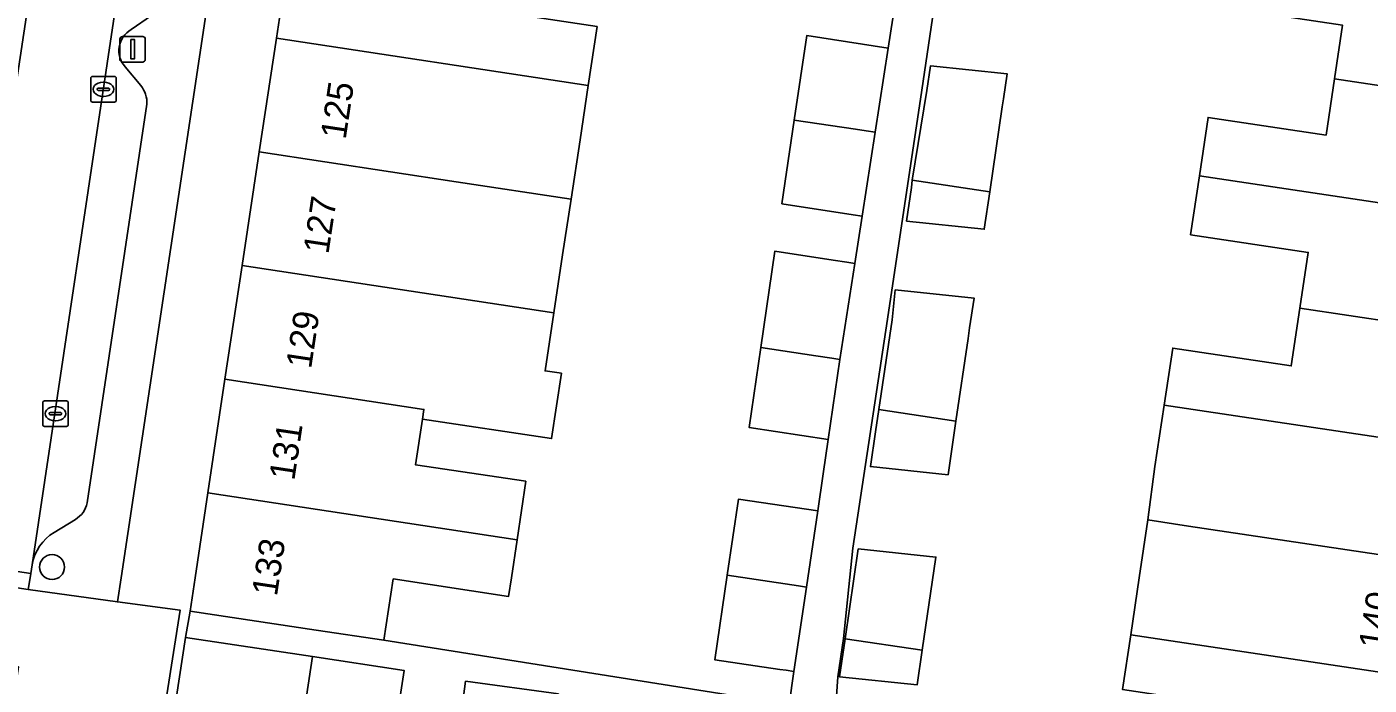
# Model space of a CAD drawing. Extents: x 163008 to 163854, y 382777 to 383982.
# Drawn here: x 163614.8 to 163667.4, y 383245.8 to 383271.6 of the extents above; entities that cross this region are included whole.
import ezdxf

# ---------------------------------------------------------------- set-up
doc = ezdxf.new("R2010")
doc.units = 0
for name, color, linetype in [('IMGEO_Boom', 7, 'Continuous'), ('IMGEO_Erf', 7, 'Continuous'), ('IMGEO_Kolk', 7, 'Continuous'), ('IMGEO_Lichtmast', 7, 'Continuous'), ('IMGEO_Pand', 7, 'Continuous'), ('IMGEO_Pand_nummerreeks', 7, 'Continuous'), ('IMGEO_Parkeervlak_open', 7, 'Continuous'), ('IMGEO_Rijbaan_lokaal_open', 7, 'Continuous'), ('IMGEO_Voetpad_open', 7, 'Continuous')]:
    doc.layers.add(name, color=color, linetype=linetype)

msp = doc.modelspace()

# ---------------------------------------------------------------- linework, layer by layer
at = {"layer": 'IMGEO_Boom'}
msp.add_circle((163615.787, 383250.425), 0.489, dxfattribs=at)
at = {"layer": 'IMGEO_Erf'}
for points in [[(163625.915, 383280.05), (163626.586, 383284.503), (163627.256, 383288.957), (163627.927, 383293.411), (163628.598, 383297.865), (163629.269, 383302.324), (163629.986, 383307.085), (163627.135, 383307.514), (163618.487, 383250), (163618.346, 383249.06), (163620.803, 383248.742), (163620.284, 383245.414), (163620.668, 383245.357), (163621.015, 383247.666), (163621.194, 383248.7), (163621.39, 383250), (163621.892, 383253.327), (163622.562, 383257.78), (163623.232, 383262.235), (163623.903, 383266.688), (163624.574, 383271.142), (163625.244, 383275.595)], [(163649.495, 383265.576), (163650.061, 383269.088), (163650.212, 383270.063), (163653.211, 383269.747), (163653.067, 383268.771), (163653.019, 383268.448), (163652.529, 383265.12), (163652.313, 383263.657), (163649.271, 383263.977), (163649.466, 383265.296)], [(163651.204, 383256.142), (163650.894, 383254.04), (163647.853, 383254.36), (163648.054, 383255.723), (163648.183, 383256.597), (163648.701, 383260.115), (163648.824, 383261.284), (163651.915, 383260.959), (163651.743, 383259.795), (163651.682, 383259.377)], [(163649.88, 383247.164), (163649.68, 383245.808), (163646.638, 383246.128), (163646.638, 383246.13), (163646.858, 383247.619), (163647.377, 383251.138), (163650.419, 383250.818)]]:
    msp.add_lwpolyline(points, close=True, dxfattribs=at)
for points in [[(163637.142, 383271.595), (163636.796, 383269.296), (163636.474, 383267.161), (163636.124, 383264.842), (163635.793, 383262.657), (163635.451, 383260.389), (163635.108, 383258.112), (163635.747, 383258.016), (163635.362, 383255.456), (163630.298, 383256.218), (163630.029, 383254.428), (163634.348, 383253.784), (163634.007, 383251.497), (163633.784, 383250), (163633.676, 383249.277), (163629.155, 383249.958), (163628.784, 383247.565), (163644.672, 383245.046), (163644.859, 383246.335), (163644.55, 383246.381), (163644.304, 383246.417), (163641.755, 383246.793), (163642.244, 383250.113), (163642.681, 383253.082), (163645.787, 383252.624), (163646.002, 383254.084), (163646.198, 383255.416), (163643.096, 383255.896), (163643.556, 383259.024), (163644.113, 383262.803), (163646.394, 383262.45), (163646.929, 383262.367), (163647.244, 383262.318), (163647.531, 383264.172), (163647.179, 383264.226), (163644.386, 383264.658), (163644.869, 383267.936), (163645.356, 383271.243), (163648.55, 383270.749), (163653.627, 383303.427)], [(163670.3, 383298.582), (163665.839, 383299.251), (163666.207, 383301.704), (163654.924, 383303.349), (163654.815, 383303.364), (163652.783, 383288.887), (163651.472, 383279.957), (163649.867, 383269.108), (163648.518, 383260.134), (163647.168, 383251.16), (163646.796, 383247.628), (163646.572, 383246.132), (163646.459, 383244.42)], [(163657.732, 383245.634), (163658.054, 383247.777), (163658.388, 383250), (163658.729, 383252.27), (163659.002, 383254.363), (163659.363, 383256.77), (163659.698, 383259.004), (163664.346, 383258.307), (163664.685, 383260.568), (163665.012, 383262.748), (163660.398, 383263.44), (163660.745, 383265.752), (163661.088, 383268.041), (163665.71, 383267.348), (163666.041, 383269.554), (163666.356, 383271.65)]]:
    msp.add_lwpolyline(points, dxfattribs=at)
at = {"layer": 'IMGEO_Kolk'}
for p, q in [((163617.299, 383268.717), (163617.299, 383269.569)), ((163617.374, 383269.643), (163618.226, 383269.643)), ((163617.787, 383269.423), (163617.812, 383269.423)), ((163618.3, 383269.569), (163618.3, 383268.717)), ((163617.558, 383269.137), (163617.558, 383269.149)), ((163617.996, 383269.1), (163617.598, 383269.1)), ((163617.601, 383269.186), (163617.999, 383269.186)), ((163617.81, 383268.863), (163617.785, 383268.863)), ((163618.042, 383269.149), (163618.042, 383269.137)), ((163618.226, 383268.643), (163617.374, 383268.643)), ((163615.418, 383256.008), (163615.418, 383256.86)), ((163615.493, 383256.934), (163616.345, 383256.934)), ((163615.906, 383256.714), (163615.931, 383256.714)), ((163616.419, 383256.86), (163616.419, 383256.008)), ((163615.677, 383256.428), (163615.677, 383256.44)), ((163616.115, 383256.391), (163615.717, 383256.391)), ((163615.72, 383256.477), (163616.118, 383256.477)), ((163615.929, 383256.154), (163615.904, 383256.154)), ((163616.161, 383256.44), (163616.161, 383256.428)), ((163616.345, 383255.934), (163615.493, 383255.934))]:
    msp.add_line(p, q, dxfattribs=at)
for points in [[(163617.299, 383268.717), (163617.299, 383269.569)], [(163617.374, 383269.643), (163618.226, 383269.643)], [(163618.3, 383269.569), (163618.3, 383268.717)], [(163618.226, 383268.643), (163617.374, 383268.643)], [(163615.418, 383256.008), (163615.418, 383256.86)], [(163615.493, 383256.934), (163616.345, 383256.934)], [(163616.419, 383256.86), (163616.419, 383256.008)], [(163616.345, 383255.934), (163615.493, 383255.934)]]:
    msp.add_lwpolyline(points, dxfattribs=at)
for centre, radius, start, end in [((163617.376, 383269.567), 0.0765, 91.552, 178.448), ((163617.376, 383269.567), 0.0765, 91.552, 178.448), ((163618.224, 383269.567), 0.0765, 1.552, 88.448), ((163618.224, 383269.567), 0.0765, 1.552, 88.448), ((163617.376, 383268.719), 0.0765, 181.552, 268.448), ((163617.376, 383268.719), 0.0765, 181.552, 268.448), ((163617.598, 383269.146), 0.0403, 85.8775, 175.7526), ((163617.595, 383269.136), 0.0366, 178.938, 274.7102), ((163617.999, 383269.143), 0.043, 264.8664, 352.4533), ((163618.003, 383269.148), 0.0386, 1.7309, 96.639), ((163618.224, 383268.719), 0.0765, 271.552, 358.448), ((163618.224, 383268.719), 0.0765, 271.552, 358.448), ((163615.495, 383256.858), 0.0765, 91.552, 178.448), ((163615.495, 383256.858), 0.0765, 91.552, 178.448), ((163616.343, 383256.858), 0.0765, 1.552, 88.448), ((163616.343, 383256.858), 0.0765, 1.552, 88.448), ((163615.717, 383256.437), 0.0403, 85.8775, 175.7526), ((163615.714, 383256.427), 0.0366, 178.938, 274.7102), ((163616.118, 383256.434), 0.043, 264.8664, 352.4533), ((163616.122, 383256.439), 0.0386, 1.7309, 96.639), ((163615.495, 383256.01), 0.0765, 181.552, 268.448), ((163615.495, 383256.01), 0.0765, 181.552, 268.448), ((163616.343, 383256.01), 0.0765, 271.552, 358.448), ((163616.343, 383256.01), 0.0765, 271.552, 358.448)]:
    msp.add_arc(centre, radius, start, end, dxfattribs=at)
for centre, major_axis, ratio, start_param, end_param in [((163617.786, 383269.143), (-0.387, 0.002), 0.722429, 4.712389, 7.853982), ((163617.811, 383269.143), (-0.39, 0.002), 0.717154, 1.570796, 4.712389), ((163615.905, 383256.434), (-0.387, 0.002), 0.722429, 4.712389, 7.853982), ((163615.93, 383256.434), (-0.39, 0.002), 0.717154, 1.570796, 4.712389)]:
    msp.add_ellipse(centre, major_axis=major_axis, ratio=ratio, start_param=start_param, end_param=end_param, dxfattribs=at)
at = {"layer": 'IMGEO_Lichtmast'}
for p, q in [((163618.446, 383270.31), (163618.446, 383271.11)), ((163618.446, 383271.11), (163618.446, 383270.31)), ((163618.546, 383271.21), (163619.336, 383271.21)), ((163619.336, 383271.21), (163618.546, 383271.21)), ((163619.436, 383271.11), (163619.436, 383270.31)), ((163619.436, 383270.31), (163619.436, 383271.11)), ((163619.336, 383270.21), (163618.546, 383270.21)), ((163618.546, 383270.21), (163619.336, 383270.21))]:
    msp.add_line(p, q, dxfattribs=at)
msp.add_lwpolyline([(163618.866, 383271.085), (163619.016, 383271.085), (163619.016, 383270.335), (163618.866, 383270.335), (163618.866, 383271.085)], dxfattribs=at)
for centre, start, end in [((163618.546, 383271.11), 90, 180), ((163618.546, 383271.11), 90, 180), ((163619.336, 383271.11), 0, 90), ((163619.336, 383271.11), 360, 90), ((163618.546, 383270.31), 180, 270), ((163618.546, 383270.31), 180, 270), ((163619.336, 383270.31), 270, 0), ((163619.336, 383270.31), 270, 0)]:
    msp.add_arc(centre, 0.1, start, end, dxfattribs=at)
at = {"layer": 'IMGEO_Pand'}
for points in [[(163633.028, 383274.42), (163625.244, 383275.595), (163624.574, 383271.142), (163636.796, 383269.296), (163637.142, 383271.595), (163632.704, 383272.264)], [(163674.382, 383272.9), (163662.073, 383274.743), (163661.713, 383272.346), (163666.356, 383271.65), (163666.041, 383269.554), (163673.707, 383268.406)], [(163623.903, 383266.688), (163631.618, 383265.522), (163636.124, 383264.842), (163636.474, 383267.161), (163636.796, 383269.296), (163624.574, 383271.142)], [(163648.55, 383270.749), (163645.356, 383271.243), (163644.869, 383267.936), (163647.274, 383267.573), (163647.688, 383267.51), (163648.04, 383267.457)], [(163649.495, 383265.576), (163652.529, 383265.12), (163653.019, 383268.448), (163653.067, 383268.771), (163653.211, 383269.747), (163650.212, 383270.063), (163650.061, 383269.088)], [(163666.041, 383269.554), (163665.71, 383267.348), (163661.088, 383268.041), (163660.745, 383265.752), (163673.032, 383263.912), (163673.707, 383268.406)], [(163648.04, 383267.457), (163647.688, 383267.51), (163647.274, 383267.573), (163644.869, 383267.936), (163644.386, 383264.658), (163647.179, 383264.226), (163647.531, 383264.172)], [(163636.124, 383264.842), (163631.618, 383265.522), (163623.903, 383266.688), (163623.232, 383262.235), (163635.451, 383260.389), (163635.793, 383262.657)], [(163652.529, 383265.12), (163649.495, 383265.576), (163649.466, 383265.296), (163649.271, 383263.977), (163652.313, 383263.657)], [(163672.357, 383259.419), (163673.032, 383263.912), (163660.745, 383265.752), (163660.398, 383263.44), (163665.012, 383262.748), (163664.685, 383260.568)], [(163647.244, 383262.318), (163646.929, 383262.367), (163646.394, 383262.45), (163644.113, 383262.803), (163643.556, 383259.024), (163645.709, 383258.699), (163646.346, 383258.603), (163646.661, 383258.555)], [(163635.451, 383260.389), (163623.232, 383262.235), (163622.562, 383257.78), (163630.356, 383256.603), (163630.298, 383256.218), (163635.362, 383255.456), (163635.747, 383258.016), (163635.108, 383258.112)], [(163648.183, 383256.597), (163651.204, 383256.142), (163651.682, 383259.377), (163651.743, 383259.795), (163651.915, 383260.959), (163648.824, 383261.284), (163648.701, 383260.115)], [(163664.685, 383260.568), (163664.346, 383258.307), (163659.698, 383259.004), (163659.363, 383256.77), (163671.682, 383254.926), (163672.357, 383259.419)], [(163646.661, 383258.555), (163646.346, 383258.603), (163645.709, 383258.699), (163643.556, 383259.024), (163643.096, 383255.896), (163646.198, 383255.416)], [(163630.298, 383256.218), (163630.356, 383256.603), (163622.562, 383257.78), (163621.892, 383253.327), (163634.007, 383251.497), (163634.348, 383253.784), (163630.029, 383254.428)], [(163651.204, 383256.142), (163648.183, 383256.597), (163648.054, 383255.723), (163647.853, 383254.36), (163650.894, 383254.04)], [(163671.682, 383254.926), (163659.363, 383256.77), (163659.002, 383254.363), (163658.729, 383252.27), (163660.32, 383252.032), (163671.007, 383250.432)], [(163621.892, 383253.327), (163621.39, 383250), (163621.194, 383248.7), (163626.139, 383247.957), (163628.784, 383247.565), (163629.155, 383249.958), (163633.676, 383249.277), (163633.784, 383250), (163634.007, 383251.497)], [(163645.787, 383252.624), (163642.681, 383253.082), (163642.244, 383250.113), (163644.777, 383249.729), (163645.038, 383249.69), (163645.347, 383249.643)], [(163670.942, 383250), (163671.007, 383250.432), (163660.32, 383252.032), (163658.729, 383252.27), (163658.388, 383250), (163658.054, 383247.777), (163670.331, 383245.933)], [(163646.858, 383247.619), (163649.88, 383247.164), (163650.419, 383250.818), (163647.377, 383251.138)], [(163645.347, 383249.643), (163645.038, 383249.69), (163644.777, 383249.729), (163642.244, 383250.113), (163641.755, 383246.793), (163644.304, 383246.417), (163644.55, 383246.381), (163644.859, 383246.335)], [(163625.589, 383244.25), (163625.99, 383246.918), (163621.015, 383247.666), (163620.668, 383245.357), (163620.614, 383244.998)], [(163670.331, 383245.933), (163658.054, 383247.777), (163657.732, 383245.634), (163662.617, 383244.901), (163662.245, 383242.425), (163664.694, 383242.058), (163669.638, 383241.316)], [(163649.88, 383247.164), (163646.858, 383247.619), (163646.638, 383246.13), (163646.638, 383246.128), (163649.68, 383245.808)], [(163629.577, 383246.379), (163625.99, 383246.918), (163625.589, 383244.25), (163629.175, 383243.711), (163629.397, 383245.183)], [(163635.632, 383245.464), (163631.988, 383245.952), (163631.841, 383244.855), (163631.624, 383243.234), (163635.224, 383242.752)]]:
    msp.add_lwpolyline(points, close=True, dxfattribs=at)
at = {"layer": 'IMGEO_Parkeervlak_open'}
for points in [[(163621.871, 383296.439), (163615.006, 383250.516)], [(163618.88, 383271.48), (163619.683, 383272.03)], [(163619.268, 383269.283), (163618.644, 383270.024)], [(163617.159, 383252.943), (163619.505, 383268.563)], [(163615.867, 383251.785), (163616.698, 383252.292)]]:
    msp.add_lwpolyline(points, dxfattribs=at)
for centre, radius, start, end in [((163619.358, 383270.655), 0.953, 120.0789, 221.5074), ((163618.383, 383268.593), 1.122, 358.4826, 37.9571), ((163616.223, 383253.117), 0.952, 299.9391, 349.4531), ((163616.831, 383250.205), 1.851, 121.3724, 170.3148)]:
    msp.add_arc(centre, radius, start, end, dxfattribs=at)
at = {"layer": 'IMGEO_Rijbaan_lokaal_open'}
for points in [[(163614.953, 383250.174), (163615.006, 383250.516), (163621.871, 383296.439), (163621.924, 383296.792), (163618.586, 383297.246), (163618.543, 383297.004), (163618.49, 383296.655), (163611.614, 383251.055), (163611.551, 383250.689)], [(163614.953, 383250.174), (163611.551, 383250.689), (163611.443, 383250.058), (163611.826, 383250), (163614.854, 383249.541), (163614.926, 383250)]]:
    msp.add_lwpolyline(points, close=True, dxfattribs=at)
at = {"layer": 'IMGEO_Voetpad_open'}
for points in [[(163615.006, 383250.516), (163614.953, 383250.174), (163614.926, 383250), (163614.854, 383249.541), (163618.346, 383249.06), (163618.487, 383250), (163627.135, 383307.514)], [(163642.171, 383305.204), (163650.217, 383303.952), (163653.15, 383303.474), (163653.376, 383303.437), (163653.627, 383303.427), (163648.55, 383270.749), (163648.04, 383267.457), (163647.531, 383264.172), (163647.244, 383262.318), (163646.661, 383258.555), (163646.198, 383255.416), (163646.002, 383254.084), (163645.787, 383252.624), (163645.347, 383249.643), (163644.859, 383246.335), (163644.672, 383245.046), (163628.784, 383247.565), (163626.139, 383247.957), (163621.194, 383248.7), (163621.015, 383247.666), (163625.99, 383246.918), (163629.577, 383246.379), (163629.397, 383245.183)], [(163669.638, 383241.316), (163664.694, 383242.058), (163662.245, 383242.425), (163649.766, 383244.072), (163646.459, 383244.42), (163646.572, 383246.132), (163646.796, 383247.628), (163647.168, 383251.16), (163648.518, 383260.134), (163649.867, 383269.108), (163651.472, 383279.957), (163652.783, 383288.887), (163654.815, 383303.364), (163654.924, 383303.349), (163666.207, 383301.704), (163670.71, 383301.029)], [(163619.683, 383272.03), (163618.88, 383271.48)], [(163618.644, 383270.024), (163619.268, 383269.283)], [(163619.505, 383268.563), (163617.159, 383252.943)], [(163616.698, 383252.292), (163615.867, 383251.785)], [(163631.841, 383244.855), (163631.988, 383245.952), (163635.632, 383245.464)]]:
    msp.add_lwpolyline(points, dxfattribs=at)
msp.add_lwpolyline([(163618.941, 383233.649), (163620.614, 383244.998), (163620.668, 383245.357), (163620.284, 383245.414), (163620.803, 383248.742), (163618.346, 383249.06), (163614.854, 383249.541), (163611.826, 383250), (163611.443, 383250.058), (163608.303, 383250.604), (163605.388, 383251.086), (163605.18, 383250), (163604.845, 383247.675), (163603.164, 383236.369), (163601.906, 383228.141), (163601.286, 383224.16), (163607.483, 383223.163), (163611.042, 383247.039), (163614.476, 383246.512), (163610.88, 383222.652), (163617.111, 383221.572), (163617.75, 383225.735)], close=True, dxfattribs=at)
for centre, radius, start, end in [((163619.358, 383270.655), 0.953, 120.0789, 221.5074), ((163618.383, 383268.593), 1.122, 358.4826, 37.9571), ((163616.223, 383253.117), 0.952, 299.9391, 349.4531), ((163616.831, 383250.205), 1.851, 121.3724, 170.3148)]:
    msp.add_arc(centre, radius, start, end, dxfattribs=at)

# ---------------------------------------------------------------- texts
at = {"layer": 'IMGEO_Pand_nummerreeks'}
for s, rotation, p in [('125', 81.4364, (163627.289, 383267.149)), ('127', 81.4345, (163626.613, 383262.658)), ('129', 81.4345, (163625.936, 383258.167)), ('131', 81.4345, (163625.277, 383253.788)), ('133', 81.4214, (163624.596, 383249.253)), ('140', 81.4574, (163667.97, 383247.176))]:
    msp.add_text(s, height=1, rotation=rotation, dxfattribs=at).set_placement(p)

doc.saveas('drawing.dxf')
